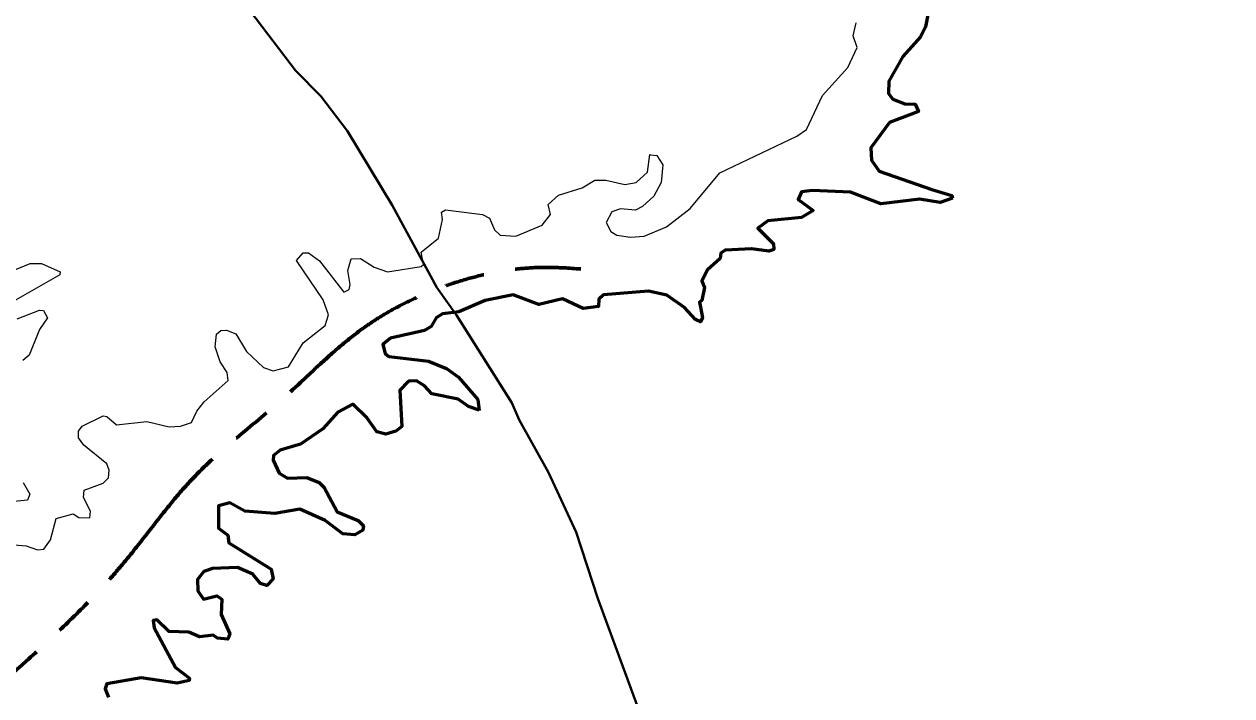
# Model space of a CAD drawing. Extents: x -1643653 to 4543381, y 1624270 to 13878484.
# Drawn here: x 584514 to 593659, y 8969158 to 8974247 of the extents above; entities that cross this region are included whole.
import ezdxf

# ---------------------------------------------------------------- set-up
doc = ezdxf.new("R2010")
doc.units = 0
doc.header["$LTSCALE"] = 200
doc.linetypes.add('LONG_DASH_SHORT_DASH', pattern=[9.9, 6, -1.2, 1.5, -1.2])
for name, color, linetype, lineweight in [('12', 7, 'Continuous', 25), ('25', 7, 'Continuous', 13), ('28', 7, 'Continuous', 53), ('60', 7, 'Continuous', 13), ('7', 7, 'LONG_DASH_SHORT_DASH', 60), ('9', 7, 'Continuous', 90)]:
    doc.layers.add(name, color=color, linetype=linetype, lineweight=lineweight)

msp = doc.modelspace()

# ---------------------------------------------------------------- linework, layer by layer
at = {"layer": '12', "lineweight": 40}
msp.add_lwpolyline([(584414.4, 8976152.1), (584852.4, 8975709.9), (585227.8, 8975368.9), (585671, 8974897.7), (586014.6, 8974582.2), (586230.8, 8974340.1), (586568.3, 8973894.4), (586761.1, 8973701.7), (586961.6, 8973436.3), (587301, 8972874.3), (587640.4, 8972251.7), (587788.5, 8972042.4), (588207.4, 8971376.7), (588263.1, 8971248.8), (588483.5, 8970850.8), (588695.4, 8970396.6), (588857.5, 8969895.4), (589190.3, 8968987.7)], dxfattribs=at)
at = {"layer": '25'}
for points in [[(591361.3, 8974342.6), (591339.9, 8974225.6), (591302.4, 8974150.2), (591167.7, 8974002.3), (591061.7, 8973815.6), (591059.6, 8973722.4), (591091.3, 8973677.8), (591182.8, 8973643.6), (591261.3, 8973639.2), (591286.8, 8973584.3), (591065.8, 8973500.9), (590925.8, 8973310), (590930.2, 8973216.3), (590989.7, 8973133.6), (591386.4, 8972993.6), (591539.1, 8972948.4), (591544.1, 8972929.1)], [(591361.3, 8974342.6), (591339.9, 8974225.6), (591302.4, 8974150.2), (591167.7, 8974002.3), (591061.7, 8973815.6), (591059.6, 8973722.4), (591091.3, 8973677.8), (591182.8, 8973643.6), (591261.3, 8973639.2), (591286.8, 8973584.3), (591065.8, 8973500.9), (590925.8, 8973310), (590930.2, 8973216.3), (590989.7, 8973133.6), (591386.4, 8972993.6), (591539.1, 8972948.4), (591544.1, 8972929.1)], [(589256.8, 8973257.4), (589304.8, 8973250.5), (589349.5, 8973181.3), (589336.7, 8973046.6), (589282, 8972943.2), (589197.1, 8972864.3), (589143.7, 8972836.4), (589028.8, 8972846.9), (588963.2, 8972823.6), (588920.5, 8972745), (588956.7, 8972674.9), (589003.3, 8972647.2), (589105, 8972632.4), (589208.9, 8972641.3), (589377.1, 8972711), (589557.5, 8972848.9), (589783.1, 8973121.1), (590364.9, 8973397.1), (590439.2, 8973448.1), (590558.2, 8973707.2), (590751.6, 8973917.8), (590821.5, 8974070.5), (590792, 8974157.8), (590815.2, 8974257.2)], [(589256.8, 8973257.4), (589304.8, 8973250.5), (589349.5, 8973181.3), (589336.7, 8973046.6), (589282, 8972943.2), (589197.1, 8972864.3), (589143.7, 8972836.4), (589028.8, 8972846.9), (588963.2, 8972823.6), (588920.5, 8972745), (588956.7, 8972674.9), (589003.3, 8972647.2), (589105, 8972632.4), (589208.9, 8972641.3), (589377.1, 8972711), (589557.5, 8972848.9), (589783.1, 8973121.1), (590364.9, 8973397.1), (590439.2, 8973448.1), (590558.2, 8973707.2), (590751.6, 8973917.8), (590821.5, 8974070.5), (590792, 8974157.8), (590815.2, 8974257.2)], [(587744.4, 8972835.9), (587983.9, 8972804.3), (588036.8, 8972776.6), (588075, 8972687.6), (588119.6, 8972647.3), (588237.5, 8972640.8), (588435.9, 8972723.7), (588499.7, 8972804.5), (588483.1, 8972879), (588561.7, 8972951.1), (588739.8, 8973006.3), (588835.7, 8973065.7), (588918.6, 8973063.5), (589063, 8973031.8), (589147.9, 8973046.8), (589234.5, 8973124.8), (589252.7, 8973258), (589256.8, 8973257.4)], [(587744.4, 8972835.9), (587983.9, 8972804.3), (588036.8, 8972776.6), (588075, 8972687.6), (588119.6, 8972647.3), (588237.5, 8972640.8), (588435.9, 8972723.7), (588499.7, 8972804.5), (588483.1, 8972879), (588561.7, 8972951.1), (588739.8, 8973006.3), (588835.7, 8973065.7), (588918.6, 8973063.5), (589063, 8973031.8), (589147.9, 8973046.8), (589234.5, 8973124.8), (589252.7, 8973258), (589256.8, 8973257.4)], [(591544.1, 8972929.1), (591451.2, 8972895.9), (591293, 8972921.2), (591000.3, 8972885.2), (590771.4, 8972974.2), (590482, 8972987.1), (590400.9, 8972976.4), (590375.5, 8972917.5), (590487.9, 8972834.1), (590400.8, 8972781.1), (590146.4, 8972755.6), (590069.9, 8972700.4), (590188.4, 8972581.5), (590190.6, 8972539), (590153.7, 8972526.2), (590022.9, 8972543.1), (589823.3, 8972534.6), (589789.5, 8972511.4), (589784.9, 8972471), (589689.6, 8972386.1), (589647, 8972301.2), (589666, 8972251.4), (589644.9, 8972152.7), (589627.8, 8972139.3), (589651.2, 8972025), (589636.7, 8971991.2), (589636.7, 8971991.2)], [(591544.1, 8972929.1), (591451.2, 8972895.9), (591293, 8972921.2), (591000.3, 8972885.2), (590771.4, 8972974.2), (590482, 8972987.1), (590400.9, 8972976.4), (590375.5, 8972917.5), (590487.9, 8972834.1), (590400.8, 8972781.1), (590146.4, 8972755.6), (590069.9, 8972700.4), (590188.4, 8972581.5), (590190.6, 8972539), (590153.7, 8972526.2), (590022.9, 8972543.1), (589823.3, 8972534.6), (589789.5, 8972511.4), (589784.9, 8972471), (589689.6, 8972386.1), (589647, 8972301.2), (589666, 8972251.4), (589644.9, 8972152.7), (589627.8, 8972139.3), (589651.2, 8972025), (589636.7, 8971991.2), (589636.7, 8971991.2)], [(585111.6, 8971279.2), (585141.3, 8971274.9), (585213.8, 8971211.3), (585443, 8971236.7), (585613.2, 8971196.4), (585698.2, 8971200.7), (585782.6, 8971228.1), (585821.2, 8971315.3), (585878.5, 8971385.4), (586058.9, 8971546.7), (586050.5, 8971606.3), (585999.6, 8971687.1), (585961.4, 8971801.8), (585969.8, 8971897.1), (586004, 8971925.1), (586046.1, 8971927.1), (586118.5, 8971901.5), (586197.3, 8971767.6), (586326.8, 8971644.7), (586399.8, 8971621.3), (586515.7, 8971651), (586626.4, 8971831.7), (586793.9, 8971963.1), (586819.5, 8972043.7), (586777.5, 8972158), (586575.5, 8972456.3), (586626.1, 8972513.3), (586666.5, 8972513.3), (586751.7, 8972453.7), (586934.4, 8972216.2), (586974.5, 8972237.3), (586982.9, 8972274.7), (586964.1, 8972379.9), (586989.7, 8972468.8), (587061.7, 8972470.9), (587164.3, 8972404.8), (587265.6, 8972369), (587521, 8972409.7), (587521, 8972409.7), (587537.4, 8972424.4), (587520.6, 8972519.8), (587652.2, 8972626), (587681.8, 8972766), (587674.8, 8972821.7), (587705.8, 8972841), (587744.4, 8972835.9)], [(585111.6, 8971279.2), (585141.3, 8971274.9), (585213.8, 8971211.3), (585443, 8971236.7), (585613.2, 8971196.4), (585698.2, 8971200.7), (585782.6, 8971228.1), (585821.2, 8971315.3), (585878.5, 8971385.4), (586058.9, 8971546.7), (586050.5, 8971606.3), (585999.6, 8971687.1), (585961.4, 8971801.8), (585969.8, 8971897.1), (586004, 8971925.1), (586046.1, 8971927.1), (586118.5, 8971901.5), (586197.3, 8971767.6), (586326.8, 8971644.7), (586399.8, 8971621.3), (586515.7, 8971651), (586626.4, 8971831.7), (586793.9, 8971963.1), (586819.5, 8972043.7), (586777.5, 8972158), (586575.5, 8972456.3), (586626.1, 8972513.3), (586666.5, 8972513.3), (586751.7, 8972453.7), (586934.4, 8972216.2), (586974.5, 8972237.3), (586982.9, 8972274.7), (586964.1, 8972379.9), (586989.7, 8972468.8), (587061.7, 8972470.9), (587164.3, 8972404.8), (587265.6, 8972369), (587521, 8972409.7), (587521, 8972409.7), (587537.4, 8972424.4), (587520.6, 8972519.8), (587652.2, 8972626), (587681.8, 8972766), (587674.8, 8972821.7), (587705.8, 8972841), (587744.4, 8972835.9)], [(584432.1, 8972379.7), (584559.6, 8972432.7), (584559.6, 8972432.7), (584644.6, 8972432.6), (584786.6, 8972370.8), (584785.8, 8972347.3), (584395, 8972126.3)], [(584432.1, 8972379.7), (584559.6, 8972432.7), (584559.6, 8972432.7), (584644.6, 8972432.6), (584786.6, 8972370.8), (584785.8, 8972347.3), (584395, 8972126.3)], [(589636.7, 8971991.2), (589598.1, 8972007.9), (589513.3, 8972099), (589381.6, 8972192.5), (589241.4, 8972224.5), (588901.3, 8972196.8), (588865.3, 8972162.9), (588863, 8972107.8), (588748.1, 8972092.9), (588748.1, 8972092.9), (588590.9, 8972165), (588412.8, 8972122.6), (588217.3, 8972196.9), (588004.9, 8972152.3), (587806, 8972067.6), (587682, 8972052.4), (587633.2, 8972022.7), (587596.9, 8971954.8), (587546.7, 8971925.3), (587289, 8971866.3), (587229.6, 8971820.7), (587248.6, 8971751), (587275.8, 8971727.9), (587576, 8971693.4), (587711.7, 8971638.2), (587803.3, 8971572.2), (587950.9, 8971402.7), (587960.4, 8971321.1)], [(589636.7, 8971991.2), (589598.1, 8972007.9), (589513.3, 8972099), (589381.6, 8972192.5), (589241.4, 8972224.5), (588901.3, 8972196.8), (588865.3, 8972162.9), (588863, 8972107.8), (588748.1, 8972092.9), (588748.1, 8972092.9), (588590.9, 8972165), (588412.8, 8972122.6), (588217.3, 8972196.9), (588004.9, 8972152.3), (587806, 8972067.6), (587682, 8972052.4), (587633.2, 8972022.7), (587596.9, 8971954.8), (587546.7, 8971925.3), (587289, 8971866.3), (587229.6, 8971820.7), (587248.6, 8971751), (587275.8, 8971727.9), (587576, 8971693.4), (587711.7, 8971638.2), (587803.3, 8971572.2), (587950.9, 8971402.7), (587960.4, 8971321.1)], [(584461.6, 8972014.2), (584630.9, 8972080), (584661.4, 8972077.8), (584690.8, 8972022.3), (584629.4, 8971933.2), (584552.9, 8971738.1), (584503.4, 8971697.7)], [(584461.6, 8972014.2), (584630.9, 8972080), (584661.4, 8972077.8), (584690.8, 8972022.3), (584629.4, 8971933.2), (584552.9, 8971738.1), (584503.4, 8971697.7)], [(587960.4, 8971321.1), (587960.4, 8971321.1), (587878.2, 8971348.9), (587800.7, 8971404.6), (587601.6, 8971447), (587546.2, 8971506.3), (587484.6, 8971544.6), (587424.8, 8971542.6), (587359.2, 8971474.4), (587373.9, 8971198.8), (587329.3, 8971162.4), (587253.1, 8971141.2), (587184.9, 8971158.2), (587112.5, 8971262.4), (587002, 8971368.3), (586889.7, 8971306.8), (586777.2, 8971181.7), (586606.9, 8971064.6), (586453.7, 8971019.6), (586403.3, 8970977.5), (586399, 8970942.1), (586445.6, 8970844.1), (586509.4, 8970807.7), (586653.8, 8970811.9), (586747.1, 8970773.8), (586785.6, 8970735.2), (586885.5, 8970550.7), (587042.4, 8970487), (587082.7, 8970444.8), (587078.6, 8970412.6), (587019.2, 8970376.5), (586928.2, 8970384.9), (586793.3, 8970485.2), (586602.9, 8970571.8), (586411.7, 8970540), (586184.3, 8970557.1), (586072, 8970620.6), (585986.8, 8970597.1), (585985.1, 8970426.9), (586057, 8970376.2), (586064.4, 8970318.2), (586383.6, 8970117.6), (586398.9, 8970043.2), (586352.2, 8969994.2), (586303.6, 8970008.9), (586245.3, 8970079.5), (586131.1, 8970130), (585940.1, 8970123.6), (585874.5, 8970100.3), (585827.6, 8970038.4), (585830, 8969952.9), (585872.2, 8969890), (585973.9, 8969915.4), (586012.3, 8969889.7), (586006, 8969772.9), (586071.7, 8969626.7), (586056.7, 8969586.3), (585978.4, 8969594.8), (585945.9, 8969618), (585842.4, 8969605.4), (585761.7, 8969641.4), (585609, 8969645.7), (585519.5, 8969734.8), (585490.3, 8969728.7), (585498.3, 8969673.3), (585661.4, 8969372.5), (585765.4, 8969291.4), (585763.8, 8969274.2), (585672.2, 8969254.8), (585400.5, 8969295.2), (585139.6, 8969248.4), (585128.7, 8969210.2), (585151.9, 8969146.5)], [(587960.4, 8971321.1), (587960.4, 8971321.1), (587878.2, 8971348.9), (587800.7, 8971404.6), (587601.6, 8971447), (587546.2, 8971506.3), (587484.6, 8971544.6), (587424.8, 8971542.6), (587359.2, 8971474.4), (587373.9, 8971198.8), (587329.3, 8971162.4), (587253.1, 8971141.2), (587184.9, 8971158.2), (587112.5, 8971262.4), (587002, 8971368.3), (586889.7, 8971306.8), (586777.2, 8971181.7), (586606.9, 8971064.6), (586453.7, 8971019.6), (586403.3, 8970977.5), (586399, 8970942.1), (586445.6, 8970844.1), (586509.4, 8970807.7), (586653.8, 8970811.9), (586747.1, 8970773.8), (586785.6, 8970735.2), (586885.5, 8970550.7), (587042.4, 8970487), (587082.7, 8970444.8), (587078.6, 8970412.6), (587019.2, 8970376.5), (586928.2, 8970384.9), (586793.3, 8970485.2), (586602.9, 8970571.8), (586411.7, 8970540), (586184.3, 8970557.1), (586072, 8970620.6), (585986.8, 8970597.1), (585985.1, 8970426.9), (586057, 8970376.2), (586064.4, 8970318.2), (586383.6, 8970117.6), (586398.9, 8970043.2), (586352.2, 8969994.2), (586303.6, 8970008.9), (586245.3, 8970079.5), (586131.1, 8970130), (585940.1, 8970123.6), (585874.5, 8970100.3), (585827.6, 8970038.4), (585830, 8969952.9), (585872.2, 8969890), (585973.9, 8969915.4), (586012.3, 8969889.7), (586006, 8969772.9), (586071.7, 8969626.7), (586056.7, 8969586.3), (585978.4, 8969594.8), (585945.9, 8969618), (585842.4, 8969605.4), (585761.7, 8969641.4), (585609, 8969645.7), (585519.5, 8969734.8), (585490.3, 8969728.7), (585498.3, 8969673.3), (585661.4, 8969372.5), (585765.4, 8969291.4), (585763.8, 8969274.2), (585672.2, 8969254.8), (585400.5, 8969295.2), (585139.6, 8969248.4), (585128.7, 8969210.2), (585151.9, 8969146.5)], [(584347.1, 8970310.6), (584528.8, 8970293.7), (584614.4, 8970263.9), (584662.6, 8970267.9), (584714.5, 8970340.6), (584757.2, 8970501.8), (584885.6, 8970535.6), (584929, 8970508.2), (585011.6, 8970506.1), (585015.9, 8970557.2), (584963, 8970661.1), (584969.3, 8970716), (585111.8, 8970769.6), (585154, 8970809.8), (585158.3, 8970866.9), (585141.3, 8970915.8), (584965.3, 8971056), (584926.9, 8971113.6), (584926.9, 8971162.3), (584954.3, 8971200.4), (585111.6, 8971279.2)], [(584347.1, 8970310.6), (584528.8, 8970293.7), (584614.4, 8970263.9), (584662.6, 8970267.9), (584714.5, 8970340.6), (584757.2, 8970501.8), (584885.6, 8970535.6), (584929, 8970508.2), (585011.6, 8970506.1), (585015.9, 8970557.2), (584963, 8970661.1), (584969.3, 8970716), (585111.8, 8970769.6), (585154, 8970809.8), (585158.3, 8970866.9), (585141.3, 8970915.8), (584965.3, 8971056), (584926.9, 8971113.6), (584926.9, 8971162.3), (584954.3, 8971200.4), (585111.6, 8971279.2)], [(584506.1, 8970773.8), (584557, 8970686.9), (584540.2, 8970639.9), (584364.7, 8970623)], [(584506.1, 8970773.8), (584557, 8970686.9), (584540.2, 8970639.9), (584364.7, 8970623)]]:
    msp.add_lwpolyline(points, dxfattribs=at)
at = {"layer": '28'}
for points in [[(591361.3, 8974342.6), (591339.9, 8974225.6), (591302.4, 8974150.2), (591167.7, 8974002.3), (591061.7, 8973815.6), (591059.6, 8973722.4), (591091.3, 8973677.8), (591182.8, 8973643.6), (591261.3, 8973639.2), (591286.8, 8973584.3), (591065.8, 8973500.9), (590925.8, 8973310), (590930.2, 8973216.3), (590989.7, 8973133.6), (591386.4, 8972993.6), (591539.1, 8972948.4), (591544.1, 8972929.1)], [(591544.1, 8972929.1), (591451.2, 8972895.9), (591293, 8972921.2), (591000.3, 8972885.2), (590771.4, 8972974.2), (590482, 8972987.1), (590400.9, 8972976.4), (590375.5, 8972917.5), (590487.9, 8972834.1), (590400.8, 8972781.1), (590146.4, 8972755.6), (590069.9, 8972700.4), (590188.4, 8972581.5), (590190.6, 8972539), (590153.7, 8972526.2), (590022.9, 8972543.1), (589823.3, 8972534.6), (589789.5, 8972511.4), (589784.9, 8972471), (589689.6, 8972386.1), (589647, 8972301.2), (589666, 8972251.4), (589644.9, 8972152.7), (589627.8, 8972139.3), (589651.2, 8972025), (589636.7, 8971991.2), (589636.7, 8971991.2)], [(589636.7, 8971991.2), (589598.1, 8972007.9), (589513.3, 8972099), (589381.6, 8972192.5), (589241.4, 8972224.5), (588901.3, 8972196.8), (588865.3, 8972162.9), (588863, 8972107.8), (588748.1, 8972092.9), (588748.1, 8972092.9), (588590.9, 8972165), (588412.8, 8972122.6), (588217.3, 8972196.9), (588004.9, 8972152.3), (587806, 8972067.6), (587682, 8972052.4), (587633.2, 8972022.7), (587596.9, 8971954.8), (587546.7, 8971925.3), (587289, 8971866.3), (587229.6, 8971820.7), (587248.6, 8971751), (587275.8, 8971727.9), (587576, 8971693.4), (587711.7, 8971638.2), (587803.3, 8971572.2), (587950.9, 8971402.7), (587960.4, 8971321.1)], [(587960.4, 8971321.1), (587960.4, 8971321.1), (587878.2, 8971348.9), (587800.7, 8971404.6), (587601.6, 8971447), (587546.2, 8971506.3), (587484.6, 8971544.6), (587424.8, 8971542.6), (587359.2, 8971474.4), (587373.9, 8971198.8), (587329.3, 8971162.4), (587253.1, 8971141.2), (587184.9, 8971158.2), (587112.5, 8971262.4), (587002, 8971368.3), (586889.7, 8971306.8), (586777.2, 8971181.7), (586606.9, 8971064.6), (586453.7, 8971019.6), (586403.3, 8970977.5), (586399, 8970942.1), (586445.6, 8970844.1), (586509.4, 8970807.7), (586653.8, 8970811.9), (586747.1, 8970773.8), (586785.6, 8970735.2), (586885.5, 8970550.7), (587042.4, 8970487), (587082.7, 8970444.8), (587078.6, 8970412.6), (587019.2, 8970376.5), (586928.2, 8970384.9), (586793.3, 8970485.2), (586602.9, 8970571.8), (586411.7, 8970540), (586184.3, 8970557.1), (586072, 8970620.6), (585986.8, 8970597.1), (585985.1, 8970426.9), (586057, 8970376.2), (586064.4, 8970318.2), (586383.6, 8970117.6), (586398.9, 8970043.2), (586352.2, 8969994.2), (586303.6, 8970008.9), (586245.3, 8970079.5), (586131.1, 8970130), (585940.1, 8970123.6), (585874.5, 8970100.3), (585827.6, 8970038.4), (585830, 8969952.9), (585872.2, 8969890), (585973.9, 8969915.4), (586012.3, 8969889.7), (586006, 8969772.9), (586071.7, 8969626.7), (586056.7, 8969586.3), (585978.4, 8969594.8), (585945.9, 8969618), (585842.4, 8969605.4), (585761.7, 8969641.4), (585609, 8969645.7), (585519.5, 8969734.8), (585490.3, 8969728.7), (585498.3, 8969673.3), (585661.4, 8969372.5), (585765.4, 8969291.4), (585763.8, 8969274.2), (585672.2, 8969254.8), (585400.5, 8969295.2), (585139.6, 8969248.4), (585128.7, 8969210.2), (585151.9, 8969146.5)]]:
    msp.add_lwpolyline(points, dxfattribs=at)
at = {"layer": '60', "lineweight": 25}
msp.add_spline([(814781, 9009175.5), (814787.2, 9009173.4), (814796.9, 9009173.4), (814799.4, 9009172.4), (814805.1, 9009174.5), (814805.6, 9009176.5), (814811.7, 9009179.5), (814811.7, 9009179.5), (814801.5, 9009181), (814790.7, 9009181.5), (814784.1, 9009183.1), (814777.4, 9009185.1), (814778.4, 9009175.5)], degree=3, dxfattribs=at)
at = {"layer": '7'}
msp.add_spline([(583719.8, 8968683.1), (584226, 8969147.1), (585263.8, 8970159.6), (585803.8, 8970817.7), (586453.4, 8971391.4), (587077.8, 8971939.8), (587744.3, 8972277.3), (588469.9, 8972403.9), (588728.8, 8972391.8)], degree=3, dxfattribs=at)
at = {"layer": '9'}
msp.add_spline([(592698.5, 8977198.4), (599903.5, 8973292.7), (608459.2, 8968138.2), (612674.8, 8965332.6), (616842, 8962096.4), (620005, 8958671.2), (621134, 8957974.7), (621473.4, 8956805.3), (621586.2, 8956597.5)], degree=3, dxfattribs=at)

doc.saveas('drawing.dxf')
